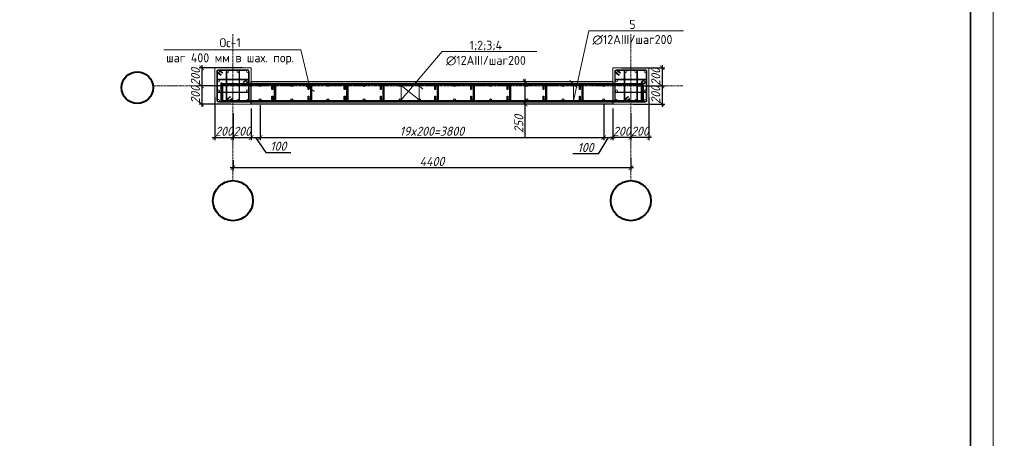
# Model space of a CAD drawing. Header units: millimetres. Extents: x -33345 to 4712671, y -3392 to 121473.
# Tile 1049 of 1056: x 4211096 to 4232875, y 61668 to 70922. Entities that reach past the tile are written whole.
import ezdxf
from ezdxf import colors
from ezdxf.entities.mleader import LeaderData, LeaderLine
from ezdxf.math import Vec2, Vec3

# ---------------------------------------------------------------- set-up
doc = ezdxf.new("R2010")
doc.units = ezdxf.units.MM
for name, pattern in [('AM_DIN_G_W050', [13.75, 9.75, -1.5, 1, -1.5]), ('ГОСТ 2.303 5', [24, 20, -1.5, 1, -1.5]), ('ГОСТ 2.303 6', [12, 8, -1.5, 1, -1.5]), ('осевая', [2, 1.25, -0.25, 0.25, -0.25])]:
    doc.linetypes.add(name, pattern=pattern)
doc.layers.add('_линия', color=7, linetype='Continuous')
for name, color, linetype, lineweight in [('w-line', 7, 'Continuous', 0), ('w-Армирования', 172, 'Continuous', 30), ('КЖ_ОСИ', 1, 'Continuous', 25), ('ос КЖ', 242, 'осевая', 15)]:
    doc.layers.add(name, color=color, linetype=linetype, lineweight=lineweight)
doc.styles.add('GOST-2.304_Type-B', font='GOST Common.ttf')
doc.styles.add('GOST-2.304_Type-B_italic', font='GOST Common Italic.ttf')
doc.dimstyles.new('A_100', dxfattribs={"dimtxt": 100, "dimasz": 50, "dimexe": 30, "dimexo": 50, "dimgap": 20, "dimtad": 1, "dimdec": 0, "dimtxsty": 'GOST-2.304_Type-B_italic', "dimblk": 'ARCHTICK', "dimcen": 0, "dimdle": 30, "dimclrd": 256, "dimclre": 256, "dimadec": 0, "dimazin": 0, "dimtfac": 1, "dimtdec": 0, "dimtmove": 0, "dimatfit": 3, "dimfxl": 1, "dimlwd": -1, "dimlwe": -1, "dimarcsym": 1})

# ---------------------------------------------------------------- blocks, each defined once
blk = doc.blocks.new('srhet')
at = {"lineweight": 20}
blk.add_lwpolyline([(-49807960, 24193266), (-49748560, 24193266), (-49748560, 24235266), (-49807960, 24235266)], close=True, dxfattribs=at)
at = {"lineweight": 35}
blk.add_lwpolyline([(-49805960, 24193766), (-49749060, 24193766), (-49749060, 24234766), (-49805960, 24234766)], close=True, dxfattribs=at)
blk = doc.blocks.new('_ArchTick')
at = {"color": 0, "linetype": 'ByBlock', "const_width": 0.15}
blk.add_lwpolyline([(-0.5, -0.5), (0.5, 0.5)], dxfattribs=at)
blk = doc.blocks.new('*D836')
at = {"transparency": 16777216}
for p, q in [((4019942, 1526429), (4019942, 1526290)), ((4019972, 1526320), (4015512, 1526320)), ((4015542, 1526406), (4015542, 1526290))]:
    blk.add_line(p, q, dxfattribs=at)
at = {"layer": 'Defpoints', "color": 0, "lineweight": 0, "transparency": 16777216}
for p in [(4015542, 1526456), (4019942, 1526479), (4015542, 1526320)]:
    blk.add_point(p, dxfattribs=at)
at = {"transparency": 16777216, "xscale": 50, "yscale": 50, "zscale": 50, "rotation": 180}
blk.add_blockref('_ArchTick', (4015542, 1526320), dxfattribs=at)
at = {"transparency": 16777216, "xscale": 50, "yscale": 50, "zscale": 50}
blk.add_blockref('_ArchTick', (4019942, 1526320), dxfattribs=at)
at = {"color": 0, "transparency": 16777216, "insert": (4017742, 1526390), "char_height": 100, "attachment_point": 5, "style": 'GOST-2.304_Type-B_italic'}
blk.add_mtext('4400', dxfattribs=at)
blk = doc.blocks.new('sg')
at = {"layer": 'w-line', "color": 0, "ltscale": 100}
blk.add_lwpolyline([(-221433862, 49544442), (-221428862, 49544442), (-221428862, 49549442), (-221433862, 49549442)], close=True, dxfattribs=at)
at = {"layer": 'w-Армирования', "color": 0, "lineweight": 13, "ltscale": 100}
for points in [[(-221432986, 49548466), (-221433441, 49548827, -0.7364565), (-221433362, 49549082), (-221429362, 49549082, -0.4142136), (-221429222, 49548942), (-221429222, 49544942, -0.4142136), (-221429362, 49544802), (-221433362, 49544802, -0.4142136), (-221433502, 49544942), (-221433502, 49548942, -0.6509933), (-221433268, 49549046), (-221432831, 49548700), (-221432782, 49548762), (-221433214, 49549105, 0.651037), (-221433582, 49548942), (-221433582, 49544942, 0.4142136), (-221433362, 49544722), (-221429362, 49544722, 0.4142136), (-221429142, 49544942), (-221429142, 49548942, 0.4142136), (-221429362, 49549162), (-221433362, 49549162, 0.7364553), (-221433487, 49548761), (-221433035, 49548403)], [(-221431684, 49545420), (-221432147, 49545053, 0.7161724), (-221432062, 49544802), (-221430662, 49544802, 0.4142136), (-221430522, 49544942), (-221430522, 49548942, 0.4142136), (-221430662, 49549082), (-221432062, 49549082, 0.4142136), (-221432202, 49548942), (-221432202, 49544942, 0.6451153), (-221431970, 49544837), (-221431530, 49545186), (-221431480, 49545123), (-221431916, 49544778, -0.6474561), (-221432282, 49544942), (-221432282, 49548942, -0.4142136), (-221432062, 49549162), (-221430662, 49549162, -0.4142136), (-221430442, 49548942), (-221430442, 49544942, -0.4142136), (-221430662, 49544722), (-221432062, 49544722, -0.7402736), (-221432185, 49545124), (-221431734, 49545482)], [(-221429895, 49547398), (-221429455, 49547747, -0.6451392), (-221429222, 49547642), (-221429222, 49546242, -0.4142136), (-221429362, 49546102), (-221433362, 49546102, -0.4142136), (-221433502, 49546242), (-221433502, 49547642, -0.4142136), (-221433362, 49547782), (-221429362, 49547782, -0.7424151), (-221429285, 49547525), (-221429740, 49547164), (-221429691, 49547102), (-221429239, 49547459, 0.7402736), (-221429362, 49547862), (-221433362, 49547862, 0.4142136), (-221433582, 49547642), (-221433582, 49546242, 0.4142136), (-221433362, 49546022), (-221429362, 49546022, 0.4142136), (-221429142, 49546242), (-221429142, 49547642, 0.6474593), (-221429508, 49547806), (-221429944, 49547461)]]:
    blk.add_lwpolyline(points, format="xyb", close=True, dxfattribs=at)
for centre in [(-221433362, 49548942), (-221432062, 49548942), (-221430662, 49548942), (-221429362, 49548942), (-221433362, 49547642), (-221429362, 49547642), (-221433362, 49546242), (-221429362, 49546242), (-221433362, 49544942), (-221432062, 49544942), (-221430662, 49544942), (-221429362, 49544942)]:
    blk.add_circle(centre, 140, dxfattribs=at)
at = {"layer": 'КЖ_ОСИ', "color": 0, "linetype": 'AM_DIN_G_W050', "lineweight": 13, "ltscale": 100}
for points in [[(-221432807, 49548731), (-221433250, 49549083, 0.6274968), (-221433542, 49548942), (-221433542, 49544942, 0.4142136), (-221433362, 49544762), (-221429362, 49544762, 0.4142136), (-221429182, 49544942), (-221429182, 49548942, 0.4142136), (-221429362, 49549122), (-221433362, 49549122, 0.7016331), (-221433477, 49548804), (-221433011, 49548434)], [(-221431505, 49545154), (-221431949, 49544802, -0.6306121), (-221432242, 49544942), (-221432242, 49548942, -0.4142136), (-221432062, 49549122), (-221430662, 49549122, -0.4142136), (-221430482, 49548942), (-221430482, 49544942, -0.4142136), (-221430662, 49544762), (-221432062, 49544762, -0.6306019), (-221432202, 49545055), (-221431709, 49545451)], [(-221429715, 49547133), (-221429222, 49547529, 0.6306121), (-221429362, 49547822), (-221433362, 49547822, 0.4142136), (-221433542, 49547642), (-221433542, 49546242, 0.4142136), (-221433362, 49546062), (-221429362, 49546062, 0.4142136), (-221429182, 49546242), (-221429182, 49547642, 0.6306019), (-221429475, 49547782), (-221429919, 49547430)]]:
    blk.add_lwpolyline(points, format="xyb", dxfattribs=at)
blk = doc.blocks.new('*D837')
at = {"transparency": 16777216}
for p, q in [((4015342, 1527101), (4015342, 1526624)), ((4015542, 1526925), (4015542, 1526624)), ((4015312, 1526654), (4015572, 1526654))]:
    blk.add_line(p, q, dxfattribs=at)
at = {"layer": 'Defpoints', "color": 0, "lineweight": 0, "transparency": 16777216}
for p in [(4015342, 1527151), (4015542, 1526975), (4015542, 1526654)]:
    blk.add_point(p, dxfattribs=at)
at = {"transparency": 16777216, "xscale": 50, "yscale": 50, "zscale": 50, "rotation": 180}
blk.add_blockref('_ArchTick', (4015342, 1526654), dxfattribs=at)
at = {"transparency": 16777216, "xscale": 50, "yscale": 50, "zscale": 50}
blk.add_blockref('_ArchTick', (4015542, 1526654), dxfattribs=at)
at = {"color": 0, "transparency": 16777216, "insert": (4015442, 1526724), "char_height": 100, "attachment_point": 5, "style": 'GOST-2.304_Type-B_italic'}
blk.add_mtext('200', dxfattribs=at)
blk = doc.blocks.new('*D838')
at = {"transparency": 16777216}
for p, q in [((4015742, 1526975), (4015742, 1526624)), ((4015542, 1526925), (4015542, 1526624)), ((4015512, 1526654), (4015772, 1526654))]:
    blk.add_line(p, q, dxfattribs=at)
at = {"layer": 'Defpoints', "color": 0, "lineweight": 0, "transparency": 16777216}
for p in [(4015542, 1526975), (4015742, 1527025), (4015742, 1526654)]:
    blk.add_point(p, dxfattribs=at)
at = {"transparency": 16777216, "xscale": 50, "yscale": 50, "zscale": 50, "rotation": 180}
blk.add_blockref('_ArchTick', (4015542, 1526654), dxfattribs=at)
at = {"transparency": 16777216, "xscale": 50, "yscale": 50, "zscale": 50}
blk.add_blockref('_ArchTick', (4015742, 1526654), dxfattribs=at)
at = {"color": 0, "transparency": 16777216, "insert": (4015642, 1526724), "char_height": 100, "attachment_point": 5, "style": 'GOST-2.304_Type-B_italic'}
blk.add_mtext('200', dxfattribs=at)
blk = doc.blocks.new('*D839')
at = {"transparency": 16777216}
for p, q in [((4015742, 1526975), (4015742, 1526624)), ((4015842, 1527013), (4015842, 1526624)), ((4015712, 1526654), (4015872, 1526654)), ((4015792, 1526654), (4015904, 1526489)), ((4015904, 1526489), (4016182, 1526489))]:
    blk.add_line(p, q, dxfattribs=at)
at = {"layer": 'Defpoints', "color": 0, "lineweight": 0, "transparency": 16777216}
for p in [(4015742, 1527025), (4015842, 1527063), (4015842, 1526654)]:
    blk.add_point(p, dxfattribs=at)
at = {"transparency": 16777216, "xscale": 50, "yscale": 50, "zscale": 50, "rotation": 180}
blk.add_blockref('_ArchTick', (4015742, 1526654), dxfattribs=at)
at = {"transparency": 16777216, "xscale": 50, "yscale": 50, "zscale": 50}
blk.add_blockref('_ArchTick', (4015842, 1526654), dxfattribs=at)
at = {"color": 0, "transparency": 16777216, "insert": (4016043, 1526559), "char_height": 100, "attachment_point": 5, "style": 'GOST-2.304_Type-B_italic'}
blk.add_mtext('100', dxfattribs=at)
blk = doc.blocks.new('*D840')
at = {"transparency": 16777216}
for p, q in [((4015842, 1527013), (4015842, 1526624)), ((4019642, 1527016), (4019642, 1526624)), ((4015812, 1526654), (4019672, 1526654))]:
    blk.add_line(p, q, dxfattribs=at)
at = {"layer": 'Defpoints', "color": 0, "lineweight": 0, "transparency": 16777216}
for p in [(4015842, 1527063), (4019642, 1527066), (4019642, 1526654)]:
    blk.add_point(p, dxfattribs=at)
at = {"transparency": 16777216, "xscale": 50, "yscale": 50, "zscale": 50, "rotation": 180}
blk.add_blockref('_ArchTick', (4015842, 1526654), dxfattribs=at)
at = {"transparency": 16777216, "xscale": 50, "yscale": 50, "zscale": 50}
blk.add_blockref('_ArchTick', (4019642, 1526654), dxfattribs=at)
at = {"color": 0, "transparency": 16777216, "insert": (4017742, 1526724), "char_height": 100, "attachment_point": 5, "style": 'GOST-2.304_Type-B_italic'}
blk.add_mtext('19x200=3800', dxfattribs=at)
blk = doc.blocks.new('*D841')
at = {"transparency": 16777216}
for p, q in [((4019642, 1527016), (4019642, 1526624)), ((4019742, 1526975), (4019742, 1526624)), ((4019692, 1526654), (4019580, 1526474)), ((4019612, 1526654), (4019772, 1526654)), ((4019580, 1526474), (4019302, 1526474))]:
    blk.add_line(p, q, dxfattribs=at)
at = {"layer": 'Defpoints', "color": 0, "lineweight": 0, "transparency": 16777216}
for p in [(4019642, 1527066), (4019742, 1527025), (4019742, 1526654)]:
    blk.add_point(p, dxfattribs=at)
at = {"transparency": 16777216, "xscale": 50, "yscale": 50, "zscale": 50, "rotation": 180}
blk.add_blockref('_ArchTick', (4019642, 1526654), dxfattribs=at)
at = {"transparency": 16777216, "xscale": 50, "yscale": 50, "zscale": 50}
blk.add_blockref('_ArchTick', (4019742, 1526654), dxfattribs=at)
at = {"color": 0, "transparency": 16777216, "insert": (4019441, 1526544), "char_height": 100, "attachment_point": 5, "style": 'GOST-2.304_Type-B_italic'}
blk.add_mtext('100', dxfattribs=at)
blk = doc.blocks.new('*D842')
at = {"transparency": 16777216}
for p, q in [((4018773, 1526995), (4018773, 1527305)), ((4018772, 1527275), (4018743, 1527275)), ((4018772, 1527025), (4018743, 1527025)), ((4018773, 1526656), (4018773, 1527025))]:
    blk.add_line(p, q, dxfattribs=at)
at = {"layer": 'Defpoints', "color": 0, "lineweight": 0, "transparency": 16777216}
for p in [(4018773, 1527275), (4018822, 1527275), (4018822, 1527025)]:
    blk.add_point(p, dxfattribs=at)
at = {"transparency": 16777216, "xscale": 50, "yscale": 50, "zscale": 50}
for p, rotation in [((4018773, 1527275), 90), ((4018773, 1527025), 270)]:
    blk.add_blockref('_ArchTick', p, dxfattribs=dict(at, rotation=rotation))
at = {"color": 0, "transparency": 16777216, "insert": (4018703, 1526805), "char_height": 100, "attachment_point": 5, "rotation": 90, "style": 'GOST-2.304_Type-B_italic'}
blk.add_mtext('250', dxfattribs=at)
blk = doc.blocks.new('*D817')
at = {"transparency": 16777216}
for p, q in [((4015643, 1527425), (4015166, 1527425)), ((4015196, 1527455), (4015196, 1527195)), ((4015467, 1527225), (4015166, 1527225))]:
    blk.add_line(p, q, dxfattribs=at)
at = {"layer": 'Defpoints', "color": 0, "lineweight": 0, "transparency": 16777216}
for p in [(4015693, 1527425), (4015196, 1527225), (4015517, 1527225)]:
    blk.add_point(p, dxfattribs=at)
at = {"transparency": 16777216, "xscale": 50, "yscale": 50, "zscale": 50}
for p, rotation in [((4015196, 1527425), 90), ((4015196, 1527225), 270)]:
    blk.add_blockref('_ArchTick', p, dxfattribs=dict(at, rotation=rotation))
at = {"color": 0, "transparency": 16777216, "insert": (4015126, 1527325), "char_height": 100, "attachment_point": 5, "rotation": 90, "style": 'GOST-2.304_Type-B_italic'}
blk.add_mtext('200', dxfattribs=at)
blk = doc.blocks.new('*D818')
at = {"transparency": 16777216}
for p, q in [((4015467, 1527225), (4015166, 1527225)), ((4015196, 1527255), (4015196, 1526995)), ((4015517, 1527025), (4015166, 1527025))]:
    blk.add_line(p, q, dxfattribs=at)
at = {"layer": 'Defpoints', "color": 0, "lineweight": 0, "transparency": 16777216}
for p in [(4015517, 1527225), (4015196, 1527025), (4015567, 1527025)]:
    blk.add_point(p, dxfattribs=at)
at = {"transparency": 16777216, "xscale": 50, "yscale": 50, "zscale": 50}
for p, rotation in [((4015196, 1527225), 90), ((4015196, 1527025), 270)]:
    blk.add_blockref('_ArchTick', p, dxfattribs=dict(at, rotation=rotation))
at = {"color": 0, "transparency": 16777216, "insert": (4015126, 1527125), "char_height": 100, "attachment_point": 5, "rotation": 90, "style": 'GOST-2.304_Type-B_italic'}
blk.add_mtext('200', dxfattribs=at)
blk = doc.blocks.new('*D819')
at = {"transparency": 16777216}
for p, q in [((4020142, 1527101), (4020142, 1526624)), ((4019942, 1526925), (4019942, 1526624)), ((4020172, 1526654), (4019912, 1526654))]:
    blk.add_line(p, q, dxfattribs=at)
at = {"layer": 'Defpoints', "color": 0, "lineweight": 0, "transparency": 16777216}
for p in [(4020142, 1527151), (4019942, 1526975), (4019942, 1526654)]:
    blk.add_point(p, dxfattribs=at)
at = {"transparency": 16777216, "xscale": 50, "yscale": 50, "zscale": 50, "rotation": 180}
blk.add_blockref('_ArchTick', (4019942, 1526654), dxfattribs=at)
at = {"transparency": 16777216, "xscale": 50, "yscale": 50, "zscale": 50}
blk.add_blockref('_ArchTick', (4020142, 1526654), dxfattribs=at)
at = {"color": 0, "transparency": 16777216, "insert": (4020042, 1526724), "char_height": 100, "attachment_point": 5, "style": 'GOST-2.304_Type-B_italic'}
blk.add_mtext('200', dxfattribs=at)
blk = doc.blocks.new('*D820')
at = {"transparency": 16777216}
for p, q in [((4019742, 1526975), (4019742, 1526624)), ((4019942, 1526925), (4019942, 1526624)), ((4019972, 1526654), (4019712, 1526654))]:
    blk.add_line(p, q, dxfattribs=at)
at = {"layer": 'Defpoints', "color": 0, "lineweight": 0, "transparency": 16777216}
for p in [(4019742, 1527025), (4019942, 1526975), (4019742, 1526654)]:
    blk.add_point(p, dxfattribs=at)
at = {"transparency": 16777216, "xscale": 50, "yscale": 50, "zscale": 50, "rotation": 180}
blk.add_blockref('_ArchTick', (4019742, 1526654), dxfattribs=at)
at = {"transparency": 16777216, "xscale": 50, "yscale": 50, "zscale": 50}
blk.add_blockref('_ArchTick', (4019942, 1526654), dxfattribs=at)
at = {"color": 0, "transparency": 16777216, "insert": (4019842, 1526724), "char_height": 100, "attachment_point": 5, "style": 'GOST-2.304_Type-B_italic'}
blk.add_mtext('200', dxfattribs=at)
blk = doc.blocks.new('*D821')
at = {"transparency": 16777216}
for p, q in [((4019840, 1527425), (4020317, 1527425)), ((4020287, 1527455), (4020287, 1527195)), ((4020016, 1527225), (4020317, 1527225))]:
    blk.add_line(p, q, dxfattribs=at)
at = {"layer": 'Defpoints', "color": 0, "lineweight": 0, "transparency": 16777216}
for p in [(4019790, 1527425), (4019966, 1527225), (4020287, 1527225)]:
    blk.add_point(p, dxfattribs=at)
at = {"transparency": 16777216, "xscale": 50, "yscale": 50, "zscale": 50}
for p, rotation in [((4020287, 1527425), 90), ((4020287, 1527225), 270)]:
    blk.add_blockref('_ArchTick', p, dxfattribs=dict(at, rotation=rotation))
at = {"color": 0, "transparency": 16777216, "insert": (4020217, 1527325), "char_height": 100, "attachment_point": 5, "rotation": 90, "style": 'GOST-2.304_Type-B_italic'}
blk.add_mtext('200', dxfattribs=at)
blk = doc.blocks.new('*D822')
at = {"transparency": 16777216}
for p, q in [((4020016, 1527225), (4020317, 1527225)), ((4020287, 1527255), (4020287, 1526995)), ((4019966, 1527025), (4020317, 1527025))]:
    blk.add_line(p, q, dxfattribs=at)
at = {"layer": 'Defpoints', "color": 0, "lineweight": 0, "transparency": 16777216}
for p in [(4019966, 1527225), (4019916, 1527025), (4020287, 1527025)]:
    blk.add_point(p, dxfattribs=at)
at = {"transparency": 16777216, "xscale": 50, "yscale": 50, "zscale": 50}
for p, rotation in [((4020287, 1527225), 90), ((4020287, 1527025), 270)]:
    blk.add_blockref('_ArchTick', p, dxfattribs=dict(at, rotation=rotation))
at = {"color": 0, "transparency": 16777216, "insert": (4020217, 1527125), "char_height": 100, "attachment_point": 5, "rotation": 90, "style": 'GOST-2.304_Type-B_italic'}
blk.add_mtext('200', dxfattribs=at)
blk = doc.blocks.new('ЫУЕР')
at = {"color": 0, "lineweight": 30, "ltscale": 12}
for points in [[(4015406.6, 1527254.8), (4015406.6, 1527073, 0.4142136), (4015431.8, 1527047.8), (4020046.4, 1527047.8, 0.4142136), (4020071.6, 1527073), (4020071.6, 1527254.8), (4020057.6, 1527254.8), (4020057.6, 1527073, -0.4979152), (4020046.4, 1527061.8), (4015431.8, 1527061.8, -0.4142136), (4015420.6, 1527073), (4015420.6, 1527254.8)], [(4015412.3, 1527044.8), (4015412.3, 1527226.6, -0.4142136), (4015437.5, 1527251.8), (4020052.1, 1527251.8, -0.4142136), (4020077.3, 1527226.6), (4020077.3, 1527044.8), (4020063.3, 1527044.8), (4020063.3, 1527226.6, 0.4979152), (4020052.1, 1527237.8), (4015437.5, 1527237.8, 0.4142136), (4015426.3, 1527226.6), (4015426.3, 1527044.8)], [(4015980.8, 1527110.8), (4015980.8, 1527071.4, 1), (4016002.4, 1527071.4), (4016002.4, 1527228.2, 1.0000011), (4015980.8, 1527228.2), (4015980.8, 1527183.7), (4015972.8, 1527183.7), (4015972.8, 1527228.2, -1), (4016010.4, 1527228.2), (4016010.4, 1527071.4, -1), (4015972.8, 1527071.4), (4015972.8, 1527110.8)], [(4016380.8, 1527110.8), (4016380.8, 1527071.4, 1), (4016402.4, 1527071.4), (4016402.4, 1527228.2, 1.0000011), (4016380.8, 1527228.2), (4016380.8, 1527183.7), (4016372.8, 1527183.7), (4016372.8, 1527228.2, -1), (4016410.4, 1527228.2), (4016410.4, 1527071.4, -1), (4016372.8, 1527071.4), (4016372.8, 1527110.8)], [(4016780.8, 1527110.8), (4016780.8, 1527071.4, 1), (4016802.4, 1527071.4), (4016802.4, 1527228.2, 1.0000011), (4016780.8, 1527228.2), (4016780.8, 1527183.7), (4016772.8, 1527183.7), (4016772.8, 1527228.2, -1), (4016810.4, 1527228.2), (4016810.4, 1527071.4, -1), (4016772.8, 1527071.4), (4016772.8, 1527110.8)], [(4017180.8, 1527110.8), (4017180.8, 1527071.4, 1), (4017202.4, 1527071.4), (4017202.4, 1527228.2, 1.0000011), (4017180.8, 1527228.2), (4017180.8, 1527183.7), (4017172.8, 1527183.7), (4017172.8, 1527228.2, -1), (4017210.4, 1527228.2), (4017210.4, 1527071.4, -1), (4017172.8, 1527071.4), (4017172.8, 1527110.8)], [(4017780.8, 1527110.8), (4017780.8, 1527071.4, 1), (4017802.4, 1527071.4), (4017802.4, 1527228.2, 1.0000011), (4017780.8, 1527228.2), (4017780.8, 1527183.7), (4017772.8, 1527183.7), (4017772.8, 1527228.2, -1), (4017810.4, 1527228.2), (4017810.4, 1527071.4, -1), (4017772.8, 1527071.4), (4017772.8, 1527110.8)], [(4018180.8, 1527110.8), (4018180.8, 1527071.4, 1), (4018202.4, 1527071.4), (4018202.4, 1527228.2, 1.0000011), (4018180.8, 1527228.2), (4018180.8, 1527183.7), (4018172.8, 1527183.7), (4018172.8, 1527228.2, -1), (4018210.4, 1527228.2), (4018210.4, 1527071.4, -1), (4018172.8, 1527071.4), (4018172.8, 1527110.8)], [(4018580.8, 1527110.8), (4018580.8, 1527071.4, 1), (4018602.4, 1527071.4), (4018602.4, 1527228.2, 1.0000011), (4018580.8, 1527228.2), (4018580.8, 1527183.7), (4018572.8, 1527183.7), (4018572.8, 1527228.2, -1), (4018610.4, 1527228.2), (4018610.4, 1527071.4, -1), (4018572.8, 1527071.4), (4018572.8, 1527110.8)], [(4018980.8, 1527110.8), (4018980.8, 1527071.4, 1), (4019002.4, 1527071.4), (4019002.4, 1527228.2, 1.0000011), (4018980.8, 1527228.2), (4018980.8, 1527183.7), (4018972.8, 1527183.7), (4018972.8, 1527228.2, -1), (4019010.4, 1527228.2), (4019010.4, 1527071.4, -1), (4018972.8, 1527071.4), (4018972.8, 1527110.8)], [(4019380.8, 1527110.8), (4019380.8, 1527071.4, 1), (4019402.4, 1527071.4), (4019402.4, 1527228.2, 1.0000011), (4019380.8, 1527228.2), (4019380.8, 1527183.7), (4019372.8, 1527183.7), (4019372.8, 1527228.2, -1), (4019410.4, 1527228.2), (4019410.4, 1527071.4, -1), (4019372.8, 1527071.4), (4019372.8, 1527110.8)]]:
    blk.add_lwpolyline(points, format="xyb", close=True, dxfattribs=at)
at = {"color": 0, "linetype": 'ГОСТ 2.303 5'}
for points in [[(4020064.6, 1527254.8), (4020064.6, 1527073, -0.4142136), (4020046.4, 1527054.8), (4015431.8, 1527054.8, -0.4142136), (4015413.6, 1527073), (4015413.6, 1527254.8)], [(4020070.3, 1527044.8), (4020070.3, 1527226.6, 0.4142136), (4020052.1, 1527244.8), (4015437.5, 1527244.8, 0.4142136), (4015419.3, 1527226.6), (4015419.3, 1527044.8)]]:
    blk.add_lwpolyline(points, format="xyb", dxfattribs=at)
blk.add_lwpolyline([(4015741.6, 1527274.8), (4019741.6, 1527274.8), (4019741.6, 1527024.8), (4015741.6, 1527024.8)], close=True)
at = {"color": 0, "linetype": 'ГОСТ 2.303 6'}
for points in [[(4015976.8, 1527110.8), (4015976.8, 1527071.4, 1), (4016006.4, 1527071.4), (4016006.4, 1527228.2, 1), (4015976.8, 1527228.2), (4015976.8, 1527183.7)], [(4016376.8, 1527110.8), (4016376.8, 1527071.4, 1), (4016406.4, 1527071.4), (4016406.4, 1527228.2, 1), (4016376.8, 1527228.2), (4016376.8, 1527183.7)], [(4016776.8, 1527110.8), (4016776.8, 1527071.4, 1), (4016806.4, 1527071.4), (4016806.4, 1527228.2, 1), (4016776.8, 1527228.2), (4016776.8, 1527183.7)], [(4017176.8, 1527110.8), (4017176.8, 1527071.4, 1), (4017206.4, 1527071.4), (4017206.4, 1527228.2, 1), (4017176.8, 1527228.2), (4017176.8, 1527183.7)], [(4017776.8, 1527110.8), (4017776.8, 1527071.4, 1), (4017806.4, 1527071.4), (4017806.4, 1527228.2, 1), (4017776.8, 1527228.2), (4017776.8, 1527183.7)], [(4018176.8, 1527110.8), (4018176.8, 1527071.4, 1), (4018206.4, 1527071.4), (4018206.4, 1527228.2, 1), (4018176.8, 1527228.2), (4018176.8, 1527183.7)], [(4018576.8, 1527110.8), (4018576.8, 1527071.4, 1), (4018606.4, 1527071.4), (4018606.4, 1527228.2, 1), (4018576.8, 1527228.2), (4018576.8, 1527183.7)], [(4018976.8, 1527110.8), (4018976.8, 1527071.4, 1), (4019006.4, 1527071.4), (4019006.4, 1527228.2, 1), (4018976.8, 1527228.2), (4018976.8, 1527183.7)], [(4019376.8, 1527110.8), (4019376.8, 1527071.4, 1), (4019406.4, 1527071.4), (4019406.4, 1527228.2, 1), (4019376.8, 1527228.2), (4019376.8, 1527183.7)]]:
    blk.add_lwpolyline(points, format="xyb", dxfattribs=at)
at = {"lineweight": 40}
for centre, radius in [((4014484.8, 1527206.6), 174.7), ((4015541.6, 1525956.6), 221.5), ((4019941.6, 1525956.6), 221.5)]:
    blk.add_circle(centre, radius, dxfattribs=at)
at = {"color": 0, "lineweight": 30, "ltscale": 4}
for centre, radius in [((4015841.6, 1527228.2), 9), ((4015991.6, 1527228.2), 9), ((4016191.6, 1527228.2), 9), ((4016391.6, 1527228.2), 9), ((4016591.6, 1527228.2), 9), ((4016791.6, 1527228.2), 9), ((4016991.6, 1527228.2), 9), ((4017191.6, 1527228.2), 9), ((4017391.6, 1527228.2), 9), ((4017603.7, 1527228.2), 9), ((4017791.6, 1527228.2), 9), ((4017991.6, 1527228.2), 9), ((4018191.6, 1527228.2), 9), ((4018391.6, 1527228.2), 9), ((4018591.6, 1527228.2), 9), ((4018791.6, 1527228.2), 9), ((4018991.6, 1527228.2), 9), ((4019191.6, 1527228.2), 9), ((4019391.6, 1527228.2), 9), ((4019641.6, 1527228.2), 9), ((4015841.6, 1527071.4), 9.6), ((4015991.6, 1527071.4), 9.6), ((4016191.6, 1527071.4), 9.6), ((4016391.6, 1527071.4), 9.6), ((4016591.6, 1527071.4), 9.6), ((4016791.6, 1527071.4), 9.6), ((4016991.6, 1527071.4), 9.6), ((4017191.6, 1527071.4), 9.6), ((4017391.6, 1527071.4), 9.6), ((4017603.7, 1527071.4), 9.6), ((4017791.6, 1527071.4), 9.6), ((4017991.6, 1527071.4), 9.6), ((4018191.6, 1527071.4), 9.6), ((4018391.6, 1527071.4), 9.6), ((4018591.6, 1527071.4), 9.6), ((4018791.6, 1527071.4), 9.6), ((4018991.6, 1527071.4), 9.6), ((4019191.6, 1527071.4), 9.6), ((4019391.6, 1527071.4), 9.6), ((4019641.6, 1527071.4), 9.6)]:
    blk.add_circle(centre, radius, dxfattribs=at)
at = {"layer": 'ос КЖ', "lineweight": 15, "ltscale": 20}
for p, q in [((4015541.6, 1527795.7), (4015541.6, 1526178.1)), ((4019941.6, 1527795.7), (4019941.6, 1526178.1))]:
    blk.add_line(p, q, dxfattribs=at)
blk.add_lwpolyline([(4020517.6, 1527224.8), (4019817.1, 1527224.8), (4015807.3, 1527224.8), (4014659.5, 1527224.8)], dxfattribs=at)
at = {"lineweight": 13, "xscale": 0.07999999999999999, "yscale": 0.07999999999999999, "zscale": 0.07999999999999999}
for p in [(21730050.6, -2436530.5), (21734450.6, -2436530.5)]:
    blk.add_blockref('sg', p, dxfattribs=at)
for base, p1, p2, angle, picture, middle in [((4015196.2, 1527224.8), (4015693.2, 1527424.8), (4015516.8, 1527224.8), 270, '*D817', (4015196.2, 1527324.8)), ((4020287, 1527224.8), (4019790.1, 1527424.8), (4019966.5, 1527224.8), 270, '*D821', (4020287, 1527324.8)), ((4018772.6, 1527274.8), (4018821.8, 1527024.8), (4018821.8, 1527274.8), 90, '*D842', (4018851.1, 1526804.8)), ((4015196.2, 1527024.8), (4015516.8, 1527224.8), (4015566.8, 1527024.8), 270, '*D818', (4015196.2, 1527124.8)), ((4020287, 1527024.8), (4019966.5, 1527224.8), (4019916.5, 1527024.8), 270, '*D822', (4020287, 1527124.8)), ((4019941.6, 1526654.3), (4020141.6, 1527151.2), (4019941.6, 1526974.8), 180, '*D819', (4020041.6, 1526654.3)), ((4019741.6, 1526654.3), (4019941.6, 1526974.8), (4019741.6, 1527024.8), 180, '*D820', (4019841.6, 1526654.3))]:
    dim = blk.add_linear_dim(base=base, p1=p1, p2=p2, angle=angle, dimstyle='A_100', override={"dimtmove": 1})
    dim.commit()
    dim.dimension.update_dxf_attribs({"geometry": picture, "text_midpoint": middle, "dimtype": 128})
for base, p1, p2, picture, middle in [((4015541.6, 1526654.3), (4015341.6, 1527151.2), (4015541.6, 1526974.8), '*D837', (4015441.6, 1526654.3)), ((4015741.6, 1526654.3), (4015541.6, 1526974.8), (4015741.6, 1527024.8), '*D838', (4015641.6, 1526654.3)), ((4015841.9, 1526654.3), (4015741.6, 1527024.8), (4015841.9, 1527062.7), '*D839', (4015923.6, 1526489.3)), ((4019741.6, 1526654.3), (4019641.9, 1527066.5), (4019741.6, 1527024.8), '*D841', (4019560.5, 1526474.5))]:
    dim = blk.add_linear_dim(base=base, p1=p1, p2=p2, dimstyle='A_100', override={"dimtmove": 1})
    dim.commit()
    dim.dimension.update_dxf_attribs({"geometry": picture, "text_midpoint": middle, "dimtype": 128})
dim = blk.add_linear_dim(base=(4019641.9, 1526654.3), p1=(4015841.9, 1527062.7), p2=(4019641.9, 1527066.5), text='19x200=<>', dimstyle='A_100')
dim.commit()
dim.dimension.update_dxf_attribs({"geometry": '*D840', "text_midpoint": (4017741.9, 1526724.3)})
dim = blk.add_linear_dim(base=(4015541.6, 1526320.5), p1=(4019941.6, 1526479.4), p2=(4015541.6, 1526456.3), angle=180, dimstyle='A_100')
dim.commit()
dim.dimension.update_dxf_attribs({"geometry": '*D836', "text_midpoint": (4017741.6, 1526390.5)})
ml = blk.add_multileader_mtext('Standard')
ml.set_content('5\\P\\pxqc;∅12AIII/шаг200', color=256, style='GOST-2.304_Type-B')
ml.set_leader_properties()
ml.set_arrow_properties(name='ARCHTICK')
ml.build(insert=Vec2(0, 0))
ml.multileader.update_dxf_attribs({"text_left_attachment_type": 6, "text_right_attachment_type": 6, "arrow_head_size": 80})
ctx = ml.context
ctx.base_point, ctx.char_height, ctx.arrow_head_size, ctx.plane_origin = Vec3(4019486.3, 1527834.5), 100, 80, Vec3(4020187.8, 1527417.5)
ctx.left_attachment, ctx.right_attachment, ctx.text_align_type = 6, 6, 1
notes = []
notes.append((ctx, [(1, (1, 1, 0), (4019478.3, 1527834.5), (1, 0), 8, [(1, [(4019306.7, 1527244.8), (4019306.7, 1527061.8)], 0, [])])]))
ctx.mtext.insert, ctx.mtext.rotation, ctx.mtext.alignment, ctx.mtext.flow_direction = Vec3(4019959.8, 1527954.5), 6.2831853, 2, 5
ml = blk.add_multileader_mtext('Standard')
ml.set_content('Ос-1\\Pшаг 400 мм в шах. пор.', color=256, style='GOST-2.304_Type-B')
ml.set_leader_properties()
ml.set_arrow_properties(name='ARCHTICK')
ml.build(insert=Vec2(0, 0))
ml.multileader.update_dxf_attribs({"text_left_attachment_type": 6, "text_right_attachment_type": 6, "arrow_head_size": 80})
ctx = ml.context
ctx.base_point, ctx.char_height, ctx.arrow_head_size, ctx.plane_origin = Vec3(4014340.4, 1527622.7), 100, 80, Vec3(4016006.3, 1527417.5)
ctx.left_attachment, ctx.right_attachment, ctx.text_align_type = 6, 6, 1
notes.append((ctx, [(0, (1, 1, 0), (4016290.5, 1527622.7), (-1, 0), 8, [(0, [(4016394.5, 1527194.7)], 0, [])])]))
ctx.mtext.insert, ctx.mtext.rotation, ctx.mtext.alignment, ctx.mtext.flow_direction = Vec3(4015510.2, 1527752.7), 6.2831853, 2, 5
ml = blk.add_multileader_mtext('Standard')
ml.set_content('1;2;3;4\\P\\pxqc;∅12AIII/шаг200', color=256, style='GOST-2.304_Type-B')
ml.set_leader_properties()
ml.set_arrow_properties(name='ARCHTICK')
ml.build(insert=Vec2(0, 0))
ml.multileader.update_dxf_attribs({"text_left_attachment_type": 6, "text_right_attachment_type": 6, "arrow_head_size": 80})
ctx = ml.context
ctx.base_point, ctx.char_height, ctx.arrow_head_size, ctx.plane_origin = Vec3(4017864.9, 1527604.4), 100, 80, Vec3(4018566.4, 1527417.5)
ctx.left_attachment, ctx.right_attachment, ctx.text_align_type = 6, 6, 1
notes.append((ctx, [(1, (1, 1, 0), (4017856.9, 1527604.4), (1, 0), 8, [(3, [(4017601.5, 1527228.2), (4017601.5, 1527071.4), (4017401.5, 1527228.2), (4017401.5, 1527071.4)], 0, [])])]))
ctx.mtext.insert, ctx.mtext.rotation, ctx.mtext.alignment, ctx.mtext.flow_direction = Vec3(4018338.4, 1527724.4), 6.2831853, 2, 5
for ctx, leaders in notes:
    for number, flags, end, landing, length, lines in leaders:
        leader = LeaderData()
        leader.index, (leader.has_last_leader_line, leader.has_dogleg_vector, leader.attachment_direction) = number, flags
        leader.last_leader_point, leader.dogleg_vector, leader.dogleg_length = Vec3(end), Vec3(landing), length
        for number, points, colour, breaks in lines:
            line = LeaderLine()
            line.index, line.vertices, line.color, line.breaks = number, Vec3.list(points), colors.encode_raw_color(colour), breaks
            leader.lines.append(line)
        ctx.leaders.append(leader)

msp = doc.modelspace()

# ---------------------------------------------------------------- block references
at = {"color": 177, "lineweight": 0, "true_color": 0x293189, "xscale": 2, "yscale": 2, "zscale": 2}
msp.add_blockref('ЫУЕР', (-3815269.875, -2984991.807), dxfattribs=at)
at = {"layer": '_линия', "color": 18, "lineweight": 0, "rotation": 270}
for p in [(-20002640.753, -49704059.044), (-19960640.753, -49704059.044)]:
    msp.add_blockref('srhet', p, dxfattribs=at)

doc.saveas('drawing.dxf')
